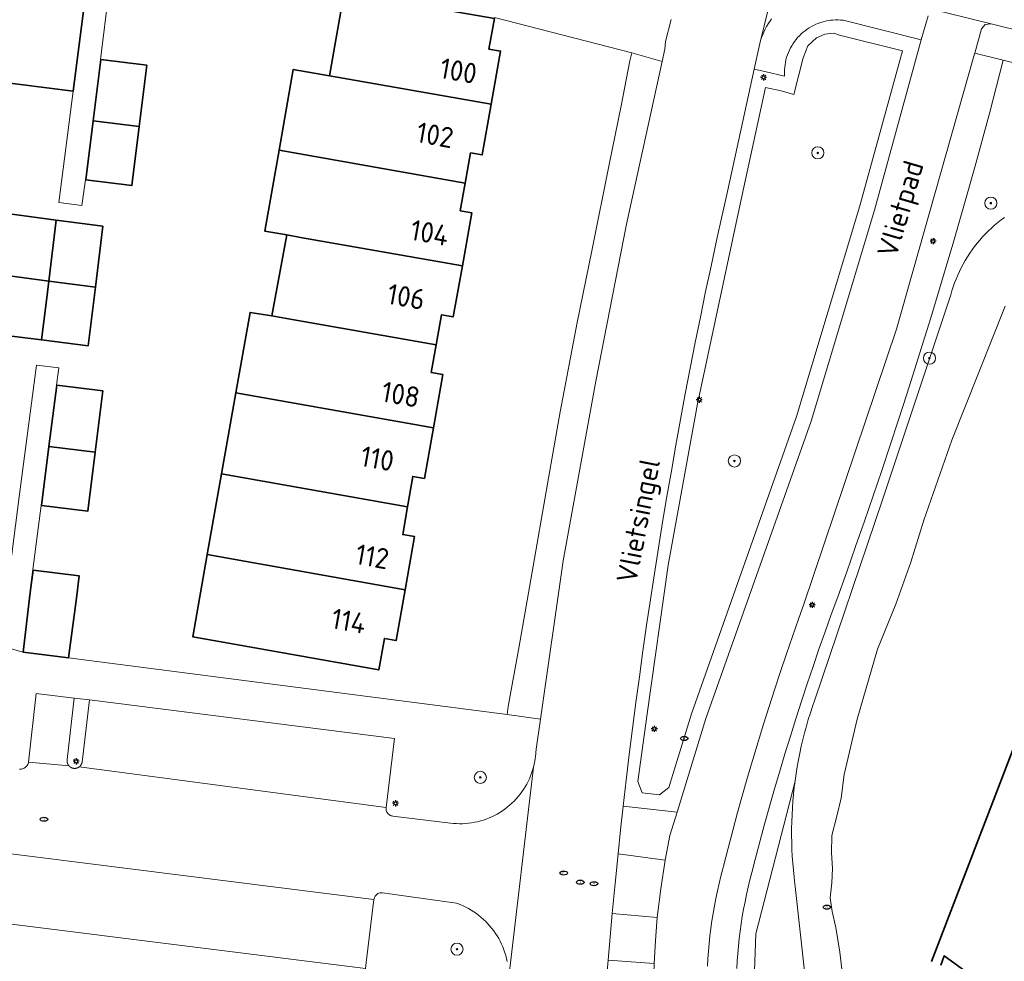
# Model space of a CAD drawing. Header units: metres. Extents: x 152610 to 160096, y 456114 to 462495.
# Tile 853 of 938: x 157882 to 157947, y 461695 to 461756. Entities that reach past the tile are written whole.
import ezdxf
from ezdxf.enums import TextEntityAlignment as Align

# ---------------------------------------------------------------- set-up
doc = ezdxf.new("R2010")
doc.units = ezdxf.units.M
doc.header["$LTSCALE"] = 0.5
doc.layers.get('0').update_dxf_attribs({"linetype": 'CONTINUOUS'})
for name, color, linetype, lineweight in [('B-PV-GR-BOOM-S', 251, 'CONTINUOUS', 25), ('B-PV-IE-MEUBILAIR-S', 251, 'CONTINUOUS', 25), ('B-PV-OG-BEBOUWING-GV', 6, 'CONTINUOUS', 35), ('B-PV-OG-BEBOUWING-T18', 1, 'CONTINUOUS', 18), ('B-PV-OG-TERREIN_BEGROEID-GV', 251, 'CONTINUOUS', 18), ('B-PV-OG-TERREIN_OEVER-GV', 251, 'CONTINUOUS', 18), ('B-PV-OG-TOPOGRAFIE-T18', 1, 'CONTINUOUS', 18), ('B-PV-OG-WATER_MEER-GV', 251, 'CONTINUOUS', 18), ('B-PV-VH-GESLOTENVERHARDING_ASFALT-GV', 251, 'CONTINUOUS', 18), ('B-PV-VH-OPENVERHARDING_BETONSTRAATSTEEN-GV', 251, 'CONTINUOUS', 18), ('B-PV-VH-OPENVERHARDING_TEGEL-GV', 251, 'CONTINUOUS', 18)]:
    doc.layers.add(name, color=color, linetype=linetype, lineweight=lineweight)
doc.styles.add('NLCS-ISO', font='NLCS-ISO.ttf')
doc.styles.add('NLCS-ISO-M750-T18', font='NLCS-ISO.ttf', dxfattribs={"height": 1.35})

# ---------------------------------------------------------------- blocks, each defined once
blk = doc.blocks.new('SIE-MEUBILAIR_PAAL_LICHTMAST-SO')
for points in [[(-0.62, 0), (-1, 0)], [(-0.71, 0.71), (-0.44, 0.44)], [(0, 1), (0, 0.62)], [(0.44, 0.44), (0.71, 0.71)], [(1, 0), (0.62, 0)], [(-0.71, -0.71), (-0.44, -0.44)], [(0, -0.62), (0, -1)], [(0.44, -0.44), (0.71, -0.71)]]:
    blk.add_lwpolyline(points)
blk.add_circle((0, 0), 0.5)
blk = doc.blocks.new('SIE-MEUBILAIR_PUT_RIOOLPUT-SO')
blk.add_ellipse((0, 0), major_axis=(1.25, 0), ratio=0.54)
at = {"style": 'NLCS-ISO'}
blk.add_text('ri', height=0.75, dxfattribs=at).set_placement((-0.04, 0.07), align=Align.MIDDLE_CENTER)
blk = doc.blocks.new('SGR-BOOM_GBKN-SO')
at = {"linetype": 'ByBlock', "lineweight": 18}
h = blk.add_hatch(color=0, dxfattribs=at)
h.dxf.hatch_style = 1
edge = h.paths.add_edge_path()
edge.add_arc((0, 0), 0.25, 0, 360)
at = {"color": 0, "linetype": 'ByBlock', "lineweight": 18}
for radius in [2, 0.25]:
    blk.add_circle((0, 0), radius, dxfattribs=at)
at = {"color": 0, "linetype": 'ByBlock', "lineweight": 18, "style": 'NLCS-ISO'}
blk.add_attdef('SOORT', (2.5, 0), '', height=1.5, dxfattribs=at)

msp = doc.modelspace()

# ---------------------------------------------------------------- linework, layer by layer
at = {"layer": 'B-PV-OG-BEBOUWING-GV', "flags": 128}
for points in [[(157886.972, 461760.953), (157881.744, 461761.613), (157880.581, 461752.403), (157885.803, 461751.743)], [(157913.272, 461750.904), (157913.891, 461754.382), (157913.122, 461754.52), (157913.48, 461756.535), (157903.605, 461758.249), (157902.632, 461752.764)], [(157890.644, 461753.45), (157887.619, 461753.831), (157887.112, 461749.811), (157890.138, 461749.431)], [(157899.325, 461747.87), (157911.558, 461745.715), (157911.91, 461747.694), (157912.677, 461747.558), (157913.272, 461750.904), (157902.632, 461752.764), (157900.26, 461753.178)], [(157890.138, 461749.431), (157887.112, 461749.811), (157886.623, 461745.931), (157889.649, 461745.549)], [(157899.833, 461742.3), (157900.745, 461742.139), (157911.378, 461740.263), (157912, 461743.749), (157911.233, 461743.886), (157911.558, 461745.715), (157899.325, 461747.87), (157898.381, 461742.557)], [(157884.682, 461743.28), (157881.617, 461743.683), (157881.511, 461742.794), (157881.133, 461739.671), (157884.188, 461739.27)], [(157887.746, 461742.877), (157884.682, 461743.28), (157884.188, 461739.27), (157887.252, 461738.868)], [(157909.659, 461735.088), (157910.014, 461737.06), (157910.781, 461736.921), (157911.378, 461740.263), (157900.745, 461742.139), (157899.833, 461742.3), (157898.842, 461736.975), (157899.823, 461736.815)], [(157884.188, 461739.27), (157881.133, 461739.671), (157880.956, 461738.211), (157880.771, 461736.681), (157880.656, 461735.787), (157883.71, 461735.402), (157884.01, 461737.827)], [(157887.252, 461738.868), (157884.188, 461739.27), (157884.01, 461737.827), (157883.71, 461735.402), (157886.778, 461735.015)], [(157896.488, 461731.918), (157909.477, 461729.634), (157910.097, 461733.127), (157909.33, 461733.264), (157909.659, 461735.088), (157899.823, 461736.815), (157898.842, 461736.975), (157897.42, 461737.208)], [(157887.737, 461732.046), (157884.708, 461732.423), (157884.201, 461728.399), (157887.233, 461728.016)], [(157909.477, 461729.634), (157896.488, 461731.918), (157895.55, 461726.61), (157907.772, 461724.437), (157908.116, 461726.432), (157908.885, 461726.302)], [(157887.233, 461728.016), (157884.201, 461728.399), (157883.714, 461724.519), (157886.748, 461724.137)], [(157907.772, 461724.437), (157895.55, 461726.61), (157894.611, 461721.292), (157907.606, 461718.981), (157908.225, 461722.474), (157907.458, 461722.612)], [(157907.606, 461718.981), (157894.611, 461721.292), (157893.656, 461715.888), (157905.875, 461713.713), (157906.246, 461715.78), (157907.014, 461715.642)], [(157885.493, 461714.504), (157886.002, 461718.42), (157886.19, 461719.893), (157883.156, 461720.279), (157882.964, 461718.808), (157882.5, 461714.882)]]:
    msp.add_lwpolyline(points, close=True, dxfattribs=at)
for points in [[(157960.867, 461683.873), (157965.07, 461694.823), (157965.505, 461694.648), (157967.359, 461699.464), (157964.603, 461700.516), (157965.09, 461701.796), (157962.081, 461702.942), (157960.47, 461698.728), (157955.328, 461700.686), (157955.858, 461702.083), (157956.971, 461701.656), (157969.563, 461734.426), (157965.608, 461735.94), (157965.982, 461736.934), (157963.054, 461737.534), (157962.85, 461737.011), (157961.11, 461737.68), (157959.714, 461738.216), (157959.735, 461738.328), (157959.117, 461738.556), (157942.22, 461694.546)], [(157942.815, 461694.309), (157943.042, 461694.918), (157959.75, 461682.794)]]:
    msp.add_lwpolyline(points, dxfattribs=at)
at = {"layer": 'B-PV-OG-TERREIN_BEGROEID-GV', "flags": 128}
for points in [[(157936.233, 461756.427), (157936.067, 461756.435), (157935.9, 461756.434), (157935.735, 461756.426), (157935.569, 461756.409), (157935.405, 461756.385), (157935.242, 461756.352), (157935.081, 461756.312), (157934.922, 461756.264), (157934.765, 461756.209), (157934.611, 461756.146), (157934.461, 461756.076), (157934.314, 461755.998), (157934.171, 461755.914), (157934.032, 461755.822), (157933.898, 461755.725), (157933.768, 461755.62), (157933.644, 461755.51), (157933.525, 461755.394), (157933.412, 461755.272), (157933.305, 461755.145), (157933.204, 461755.013), (157933.11, 461754.877), (157933.022, 461754.736), (157932.941, 461754.59), (157932.867, 461754.441), (157932.801, 461754.289), (157932.742, 461754.134), (157932.69, 461753.976), (157932.647, 461753.816), (157932.611, 461753.654), (157932.582, 461753.49), (157932.562, 461753.325), (157932.549, 461753.159), (157932.545, 461752.993), (157932.549, 461752.827), (157932.554, 461752.737), (157931.248, 461753.044), (157930.548, 461753.207), (157928.8, 461745.158), (157928.449, 461743.603), (157928.08, 461741.93), (157927.719, 461740.256), (157927.365, 461738.579), (157927.02, 461736.902), (157926.682, 461735.222), (157926.352, 461733.541), (157926.03, 461731.859), (157925.716, 461730.174), (157925.409, 461728.489), (157925.111, 461726.802), (157924.82, 461725.114), (157924.537, 461723.424), (157924.262, 461721.733), (157923.995, 461720.041), (157923.736, 461718.348), (157923.485, 461716.653), (157923.242, 461714.958), (157923.007, 461713.261), (157922.779, 461711.563), (157922.56, 461709.864), (157922.348, 461708.164), (157922.145, 461706.463), (157921.949, 461704.761), (157925.484, 461704.369), (157927.379, 461710.52), (157934.298, 461730.065), (157938.471, 461743.937), (157941.535, 461755.126), (157936.398, 461756.412)], [(157936.155, 461755.442), (157935.795, 461755.555), (157935.206, 461755.503), (157934.648, 461755.25), (157934.08, 461754.724), (157933.785, 461753.945), (157933.154, 461751.536), (157932.325, 461751.764), (157931.31, 461752.002), (157929.777, 461744.946), (157926.829, 461731.206), (157924.901, 461720.6), (157923.524, 461710.821), (157922.901, 461706.369), (157923.189, 461705.63), (157924.328, 461705.503), (157924.938, 461705.991), (157926.429, 461710.834), (157933.347, 461730.376), (157937.51, 461744.213), (157940.301, 461754.404)], [(157935.206, 461755.503), (157935.795, 461755.555), (157936.155, 461755.442), (157940.301, 461754.404), (157937.51, 461744.213), (157933.347, 461730.376), (157926.429, 461710.834), (157924.938, 461705.991), (157924.328, 461705.503), (157923.189, 461705.63), (157922.901, 461706.369), (157923.524, 461710.821), (157924.901, 461720.6), (157926.829, 461731.206), (157929.777, 461744.946), (157931.31, 461752.002), (157932.325, 461751.764), (157933.154, 461751.536), (157933.785, 461753.945), (157934.08, 461754.724), (157934.648, 461755.25)], [(157869.949, 461698.268), (157866.358, 461698.774), (157865.333, 461694.404), (157865.765, 461694.295), (157866.316, 461694.189), (157904.129, 461684.076), (157900.565, 461685.49), (157897.733, 461687.893), (157896.245, 461690.032), (157898.849, 461692.914), (157904.98, 461693.864), (157904.982, 461693.884), (157905.007, 461694.085), (157870.17, 461698.444), (157869.974, 461698.469)], [(157923.977, 461694.421), (157920.953, 461694.646), (157920.691, 461691.731), (157920.657, 461691.353), (157920.56, 461690.271), (157920.552, 461690.185), (157920.222, 461685.59), (157921.605, 461685.511), (157922.79, 461685.454), (157924.387, 461685.378), (157924.306, 461686.021), (157924.233, 461686.665), (157924.168, 461687.308), (157924.111, 461687.953), (157924.061, 461688.599), (157924.02, 461689.245), (157923.986, 461689.891), (157923.961, 461690.538), (157923.944, 461691.185), (157923.934, 461691.832), (157923.933, 461692.48), (157923.94, 461693.127), (157923.954, 461693.774)]]:
    msp.add_lwpolyline(points, close=True, dxfattribs=at)
for points in [[(157950.926, 461752.782), (157946.929, 461753.782), (157946.487, 461752.08), (157946.038, 461750.38), (157945.581, 461748.682), (157945.116, 461746.987), (157944.644, 461745.293), (157944.164, 461743.602), (157943.676, 461741.913), (157943.18, 461740.225), (157942.677, 461738.541), (157942.166, 461736.859), (157941.648, 461735.178), (157941.122, 461733.501), (157940.588, 461731.826), (157940.046, 461730.153), (157939.497, 461728.482), (157938.941, 461726.815), (157938.376, 461725.149), (157937.805, 461723.486), (157937.225, 461721.826), (157936.639, 461720.169), (157936.044, 461718.514), (157935.619, 461717.345), (157935.213, 461716.211), (157934.814, 461715.075), (157934.423, 461713.936), (157934.039, 461712.795), (157933.663, 461711.65), (157933.295, 461710.504), (157932.934, 461709.355), (157932.581, 461708.204), (157932.235, 461707.05), (157931.898, 461705.894), (157931.567, 461704.736), (157931.245, 461703.576), (157930.93, 461702.413), (157930.623, 461701.249), (157930.402, 461700.389), (157930.278, 461699.914), (157930.163, 461699.437), (157930.054, 461698.958), (157929.954, 461698.477), (157929.862, 461697.995), (157929.777, 461697.512), (157929.701, 461697.027), (157929.632, 461696.541), (157929.571, 461696.053), (157929.519, 461695.565), (157929.474, 461695.076), (157929.437, 461694.587), (157929.408, 461694.097)], [(157930.535, 461692.738), (157930.675, 461696.376), (157933.24, 461706.393), (157933.248, 461706.453), (157933.313, 461706.903), (157933.385, 461707.352), (157933.466, 461707.8), (157933.554, 461708.246), (157933.65, 461708.691), (157933.754, 461709.134), (157933.866, 461709.575), (157933.986, 461710.014), (157934.113, 461710.45), (157934.247, 461710.885), (157934.39, 461711.317), (157934.54, 461711.746), (157938.984, 461724.886), (157943.438, 461738.232), (157943.473, 461738.361), (157943.55, 461738.625), (157943.635, 461738.886), (157943.727, 461739.144), (157943.827, 461739.4), (157943.934, 461739.652), (157944.049, 461739.902), (157944.17, 461740.148), (157944.299, 461740.39), (157944.435, 461740.628), (157944.578, 461740.863), (157944.728, 461741.093), (157944.884, 461741.318), (157945.047, 461741.539), (157945.216, 461741.755), (157945.391, 461741.967), (157945.573, 461742.172), (157945.76, 461742.373), (157945.953, 461742.568), (157946.152, 461742.757), (157946.356, 461742.941), (157946.565, 461743.118), (157946.78, 461743.289), (157946.999, 461743.454)], [(157936.449, 461670.466), (157933.258, 461699.479), (157933.235, 461699.65), (157933.18, 461700.102), (157933.133, 461700.554), (157933.094, 461701.007), (157933.063, 461701.461), (157933.04, 461701.915), (157933.025, 461702.37), (157933.017, 461702.825), (157933.018, 461703.28), (157933.027, 461703.734), (157933.044, 461704.189), (157933.069, 461704.643), (157933.102, 461705.097), (157933.143, 461705.55), (157933.192, 461706.002), (157933.24, 461706.393), (157930.675, 461696.376), (157930.535, 461692.738)]]:
    msp.add_lwpolyline(points, dxfattribs=at)
at = {"layer": 'B-PV-OG-TERREIN_OEVER-GV', "flags": 128}
for points in [[(157946.999, 461743.454), (157946.78, 461743.289), (157946.565, 461743.118), (157946.356, 461742.941), (157946.152, 461742.757), (157945.953, 461742.568), (157945.76, 461742.373), (157945.573, 461742.172), (157945.391, 461741.967), (157945.216, 461741.755), (157945.047, 461741.539), (157944.884, 461741.318), (157944.728, 461741.093), (157944.578, 461740.863), (157944.435, 461740.628), (157944.299, 461740.39), (157944.17, 461740.148), (157944.049, 461739.902), (157943.934, 461739.652), (157943.827, 461739.4), (157943.727, 461739.144), (157943.635, 461738.886), (157943.55, 461738.625), (157943.473, 461738.361), (157943.438, 461738.232), (157938.984, 461724.886), (157934.54, 461711.746), (157934.39, 461711.317), (157934.247, 461710.885), (157934.113, 461710.45), (157933.986, 461710.014), (157933.866, 461709.575), (157933.754, 461709.134), (157933.65, 461708.691), (157933.554, 461708.246), (157933.466, 461707.8), (157933.385, 461707.352), (157933.313, 461706.903), (157933.248, 461706.453), (157933.24, 461706.393), (157933.192, 461706.002), (157933.143, 461705.55), (157933.102, 461705.097), (157933.069, 461704.643), (157933.044, 461704.189), (157933.027, 461703.734), (157933.018, 461703.28), (157933.017, 461702.825), (157933.025, 461702.37), (157933.04, 461701.915), (157933.063, 461701.461), (157933.094, 461701.007), (157933.133, 461700.554), (157933.18, 461700.102), (157933.235, 461699.65), (157933.258, 461699.479), (157936.449, 461670.466)], [(157936.465, 461692.762), (157936.18, 461695.154), (157935.918, 461696.777), (157935.684, 461697.828), (157935.561, 461698.729), (157935.662, 461699.718), (157935.711, 461700.667), (157935.634, 461701.691), (157935.665, 461702.827), (157935.995, 461704.11), (157936.277, 461705.29), (157936.478, 461706.839), (157937.324, 461710.471), (157938.67, 461715.083), (157939.864, 461718.029), (157940.863, 461720.793), (157941.704, 461723.558), (157943.554, 461728.814), (157947.057, 461737.627)]]:
    msp.add_lwpolyline(points, dxfattribs=at)
at = {"layer": 'B-PV-OG-WATER_MEER-GV', "flags": 128}
for points in [[(157942.22, 461694.546), (157959.117, 461738.556)], [(157947.057, 461737.627), (157943.554, 461728.814), (157941.704, 461723.558), (157940.863, 461720.793), (157939.864, 461718.029), (157938.67, 461715.083), (157937.324, 461710.471), (157936.478, 461706.839), (157936.277, 461705.29), (157935.995, 461704.11), (157935.665, 461702.827), (157935.634, 461701.691), (157935.711, 461700.667), (157935.662, 461699.718), (157935.561, 461698.729), (157935.684, 461697.828), (157935.918, 461696.777), (157936.18, 461695.154), (157936.465, 461692.762)], [(157959.75, 461682.794), (157943.042, 461694.918), (157942.815, 461694.309)]]:
    msp.add_lwpolyline(points, dxfattribs=at)
at = {"layer": 'B-PV-VH-GESLOTENVERHARDING_ASFALT-GV', "flags": 128}
for points in [[(157920.691, 461691.731), (157920.953, 461694.646), (157921.086, 461696.18), (157921.225, 461697.713), (157921.413, 461699.674), (157921.611, 461701.634), (157921.777, 461703.198), (157921.949, 461704.761), (157922.145, 461706.463), (157922.348, 461708.164), (157922.56, 461709.864), (157922.779, 461711.563), (157923.007, 461713.261), (157923.242, 461714.958), (157923.485, 461716.653), (157923.736, 461718.348), (157923.995, 461720.041), (157924.262, 461721.733), (157924.537, 461723.424), (157924.82, 461725.114), (157925.111, 461726.802), (157925.409, 461728.489), (157925.716, 461730.174), (157926.03, 461731.859), (157926.352, 461733.541), (157926.682, 461735.222), (157927.02, 461736.902), (157927.365, 461738.579), (157927.719, 461740.256), (157928.08, 461741.93), (157928.449, 461743.603), (157928.8, 461745.158), (157930.548, 461753.207), (157930.878, 461754.685), (157930.927, 461754.886), (157932.852, 461762.775)], [(157927.482, 461694.238), (157927.511, 461694.737), (157927.549, 461695.234), (157927.595, 461695.732), (157927.648, 461696.228), (157927.71, 461696.723), (157927.779, 461697.218), (157927.856, 461697.711), (157927.942, 461698.203), (157928.035, 461698.693), (157928.136, 461699.182), (157928.245, 461699.669), (157928.361, 461700.155), (157928.486, 461700.638), (157928.534, 461700.818), (157928.837, 461701.992), (157929.148, 461703.164), (157929.466, 461704.334), (157929.793, 461705.502), (157930.126, 461706.668), (157930.468, 461707.832), (157930.817, 461708.993), (157931.174, 461710.152), (157931.539, 461711.309), (157931.911, 461712.463), (157932.291, 461713.614), (157932.678, 461714.764), (157933.073, 461715.91), (157933.476, 461717.054), (157933.828, 461718.036), (157939.906, 461736.114), (157944.993, 461754.048), (157945.049, 461754.251), (157945.491, 461755.847), (157945.743, 461756.141), (157946.127, 461756.185), (157941.695, 461757.28)], [(157925.093, 461756.462), (157924.728, 461755.017), (157924.677, 461754.521), (157924.497, 461753.693), (157922.174, 461743.003), (157920.143, 461732.695), (157918.002, 461720.879), (157916.515, 461710.482), (157916.234, 461708.514), (157916.172, 461707.992), (157916.161, 461707.903), (157916.129, 461707.706), (157916.09, 461707.51), (157916.043, 461707.316), (157914.407, 461693.336)], [(157941.987, 461756.706), (157941.535, 461755.126), (157938.471, 461743.937), (157934.298, 461730.065), (157927.379, 461710.52), (157925.484, 461704.369), (157925.01, 461702.829), (157924.85, 461702.022), (157924.703, 461701.213), (157924.412, 461699.33), (157924.189, 461697.438), (157924.061, 461695.931), (157923.977, 461694.421)]]:
    msp.add_lwpolyline(points, dxfattribs=at)
at = {"layer": 'B-PV-VH-OPENVERHARDING_BETONSTRAATSTEEN-GV', "flags": 128}
for points in [[(157932.852, 461762.775), (157930.927, 461754.886), (157930.982, 461755.078), (157931.045, 461755.268), (157931.116, 461755.455), (157931.194, 461755.639), (157931.279, 461755.82), (157931.371, 461755.997), (157931.47, 461756.171), (157931.577, 461756.34), (157931.69, 461756.505)], [(157941.695, 461757.28), (157946.127, 461756.185), (157954.805, 461754.03)], [(157914.407, 461693.336), (157916.043, 461707.316), (157915.989, 461707.124), (157915.926, 461706.935), (157915.857, 461706.748), (157915.779, 461706.564), (157915.695, 461706.383), (157915.603, 461706.206), (157915.504, 461706.032), (157915.398, 461705.863), (157915.286, 461705.698), (157915.167, 461705.538), (157915.042, 461705.382), (157914.911, 461705.232), (157914.773, 461705.087), (157914.63, 461704.948), (157914.482, 461704.815), (157914.328, 461704.687), (157914.17, 461704.566), (157914.006, 461704.451), (157913.839, 461704.343), (157913.667, 461704.242), (157913.491, 461704.148), (157913.311, 461704.061), (157913.128, 461703.981), (157912.942, 461703.909), (157912.754, 461703.844), (157912.563, 461703.786), (157912.369, 461703.737), (157912.174, 461703.695), (157911.977, 461703.661), (157911.78, 461703.635), (157911.581, 461703.617), (157911.381, 461703.607), (157911.182, 461703.604), (157910.983, 461703.61), (157910.783, 461703.624), (157910.585, 461703.646), (157906.807, 461704.106), (157906.755, 461704.114), (157906.694, 461704.131), (157906.636, 461704.155), (157906.581, 461704.186), (157906.53, 461704.224), (157906.485, 461704.268), (157906.446, 461704.318), (157906.413, 461704.372), (157906.387, 461704.43), (157906.369, 461704.49), (157906.358, 461704.553), (157906.356, 461704.616), (157906.361, 461704.679), (157886.189, 461707.341), (157886.182, 461707.336), (157886.175, 461707.331), (157886.168, 461707.326), (157886.161, 461707.321), (157886.153, 461707.316), (157886.146, 461707.312), (157886.138, 461707.307), (157886.131, 461707.303), (157886.123, 461707.299), (157886.115, 461707.295), (157886.108, 461707.291), (157886.1, 461707.287), (157886.092, 461707.284), (157886.084, 461707.28), (157886.076, 461707.277), (157886.068, 461707.273), (157886.06, 461707.27), (157886.052, 461707.267), (157886.043, 461707.265), (157886.035, 461707.262), (157886.027, 461707.26), (157886.018, 461707.257), (157886.01, 461707.255), (157886.002, 461707.253), (157885.993, 461707.251), (157885.985, 461707.249), (157885.976, 461707.248), (157885.967, 461707.246), (157885.959, 461707.245), (157885.95, 461707.244), (157885.942, 461707.243), (157885.933, 461707.242), (157885.924, 461707.241), (157885.916, 461707.241), (157885.907, 461707.24), (157885.898, 461707.24), (157885.889, 461707.24), (157885.881, 461707.24), (157885.872, 461707.24), (157885.863, 461707.24), (157885.855, 461707.241), (157885.846, 461707.242), (157885.842, 461707.242), (157885.837, 461707.242), (157885.829, 461707.243), (157885.82, 461707.245), (157885.812, 461707.246), (157885.803, 461707.247), (157885.794, 461707.249), (157885.786, 461707.251), (157885.777, 461707.252), (157885.769, 461707.254), (157885.761, 461707.257), (157885.752, 461707.259), (157885.744, 461707.261), (157885.736, 461707.264), (157885.727, 461707.267), (157885.719, 461707.27), (157885.711, 461707.273), (157885.703, 461707.276), (157885.695, 461707.279), (157885.687, 461707.282), (157885.679, 461707.286), (157885.671, 461707.29), (157885.663, 461707.294), (157885.655, 461707.298), (157885.648, 461707.302), (157885.64, 461707.306), (157885.633, 461707.31), (157885.625, 461707.315), (157885.618, 461707.32), (157885.611, 461707.324), (157885.604, 461707.329), (157885.597, 461707.334), (157885.589, 461707.34), (157885.583, 461707.345), (157885.576, 461707.35), (157885.569, 461707.356), (157885.563, 461707.361), (157885.556, 461707.367), (157885.549, 461707.373), (157885.543, 461707.379), (157885.537, 461707.385), (157885.531, 461707.391), (157885.525, 461707.398), (157885.519, 461707.404), (157882.851, 461707.649), (157882.846, 461707.62), (157882.828, 461707.556), (157882.803, 461707.494), (157882.77, 461707.436), (157882.731, 461707.382), (157882.685, 461707.333), (157882.634, 461707.29), (157882.579, 461707.253), (157882.519, 461707.224), (157882.456, 461707.201), (157882.391, 461707.187), (157882.325, 461707.18), (157882.258, 461707.181)], [(157870.534, 461703.027), (157905.566, 461698.619), (157905.573, 461698.667), (157905.589, 461698.727), (157905.612, 461698.786), (157905.643, 461698.84), (157905.68, 461698.891), (157905.723, 461698.936), (157905.772, 461698.975), (157905.826, 461699.008), (157905.883, 461699.034), (157905.943, 461699.052), (157906.005, 461699.063), (157906.067, 461699.065), (157906.13, 461699.06), (157910.995, 461698.38), (157911.051, 461698.36), (157911.24, 461698.287), (157911.425, 461698.207), (157911.607, 461698.12), (157911.786, 461698.025), (157911.96, 461697.924), (157912.131, 461697.815), (157912.297, 461697.7), (157912.458, 461697.578), (157912.615, 461697.451), (157912.766, 461697.317), (157912.912, 461697.177), (157913.052, 461697.031), (157913.187, 461696.881), (157913.315, 461696.724), (157913.437, 461696.563), (157913.552, 461696.398), (157913.661, 461696.227), (157913.763, 461696.053), (157913.859, 461695.875), (157913.946, 461695.693), (157914.027, 461695.507), (157914.1, 461695.319), (157914.166, 461695.128), (157914.224, 461694.935), (157914.275, 461694.739), (157914.317, 461694.541)]]:
    msp.add_lwpolyline(points, dxfattribs=at)
for points in [[(157885.863, 461711.86), (157883.366, 461712.168), (157882.851, 461707.649), (157885.519, 461707.404), (157885.513, 461707.411), (157885.508, 461707.417), (157885.502, 461707.424), (157885.497, 461707.431), (157885.491, 461707.438), (157885.486, 461707.444), (157885.481, 461707.452), (157885.476, 461707.459), (157885.471, 461707.466), (157885.467, 461707.473), (157885.462, 461707.481), (157885.458, 461707.488), (157885.453, 461707.496), (157885.449, 461707.503), (157885.445, 461707.511), (157885.441, 461707.519), (157885.438, 461707.527), (157885.434, 461707.535), (157885.43, 461707.543), (157885.427, 461707.551), (157885.424, 461707.559), (157885.421, 461707.567), (157885.418, 461707.575), (157885.415, 461707.583), (157885.413, 461707.592), (157885.41, 461707.6), (157885.408, 461707.608), (157885.405, 461707.617), (157885.403, 461707.625), (157885.402, 461707.634), (157885.4, 461707.642), (157885.398, 461707.651), (157885.397, 461707.659), (157885.396, 461707.668), (157885.394, 461707.677), (157885.393, 461707.685), (157885.392, 461707.694), (157885.392, 461707.703), (157885.391, 461707.711), (157885.391, 461707.72), (157885.391, 461707.729), (157885.391, 461707.738), (157885.391, 461707.746), (157885.391, 461707.755), (157885.391, 461707.764), (157885.392, 461707.772), (157885.392, 461707.781), (157885.393, 461707.79), (157885.394, 461707.798), (157885.395, 461707.807), (157885.397, 461707.815), (157885.398, 461707.824)], [(157886.857, 461711.738), (157885.863, 461711.86), (157885.398, 461707.824), (157885.397, 461707.815), (157885.395, 461707.807), (157885.394, 461707.798), (157885.393, 461707.79), (157885.392, 461707.781), (157885.392, 461707.772), (157885.391, 461707.764), (157885.391, 461707.755), (157885.391, 461707.746), (157885.391, 461707.738), (157885.391, 461707.729), (157885.391, 461707.72), (157885.391, 461707.711), (157885.392, 461707.703), (157885.392, 461707.694), (157885.393, 461707.685), (157885.394, 461707.677), (157885.396, 461707.668), (157885.397, 461707.659), (157885.398, 461707.651), (157885.4, 461707.642), (157885.402, 461707.634), (157885.403, 461707.625), (157885.405, 461707.617), (157885.408, 461707.608), (157885.41, 461707.6), (157885.413, 461707.592), (157885.415, 461707.583), (157885.418, 461707.575), (157885.421, 461707.567), (157885.424, 461707.559), (157885.427, 461707.551), (157885.43, 461707.543), (157885.434, 461707.535), (157885.438, 461707.527), (157885.441, 461707.519), (157885.445, 461707.511), (157885.449, 461707.503), (157885.453, 461707.496), (157885.458, 461707.488), (157885.462, 461707.481), (157885.467, 461707.473), (157885.471, 461707.466), (157885.476, 461707.459), (157885.481, 461707.452), (157885.486, 461707.444), (157885.491, 461707.438), (157885.497, 461707.431), (157885.502, 461707.424), (157885.508, 461707.417), (157885.513, 461707.411), (157885.519, 461707.404), (157885.525, 461707.398), (157885.531, 461707.391), (157885.537, 461707.385), (157885.543, 461707.379), (157885.549, 461707.373), (157885.556, 461707.367), (157885.563, 461707.361), (157885.569, 461707.356), (157885.576, 461707.35), (157885.583, 461707.345), (157885.589, 461707.34), (157885.597, 461707.334), (157885.604, 461707.329), (157885.611, 461707.324), (157885.618, 461707.32), (157885.625, 461707.315), (157885.633, 461707.31), (157885.64, 461707.306), (157885.648, 461707.302), (157885.655, 461707.298), (157885.663, 461707.294), (157885.671, 461707.29), (157885.679, 461707.286), (157885.687, 461707.282), (157885.695, 461707.279), (157885.703, 461707.276), (157885.711, 461707.273), (157885.719, 461707.27), (157885.727, 461707.267), (157885.736, 461707.264), (157885.744, 461707.261), (157885.752, 461707.259), (157885.761, 461707.257), (157885.769, 461707.254), (157885.777, 461707.252), (157885.786, 461707.251), (157885.794, 461707.249), (157885.803, 461707.247), (157885.812, 461707.246), (157885.82, 461707.245), (157885.829, 461707.243), (157885.837, 461707.242), (157885.842, 461707.242), (157885.846, 461707.242), (157885.855, 461707.241), (157885.863, 461707.24), (157885.872, 461707.24), (157885.881, 461707.24), (157885.889, 461707.24), (157885.898, 461707.24), (157885.907, 461707.24), (157885.916, 461707.241), (157885.924, 461707.241), (157885.933, 461707.242), (157885.942, 461707.243), (157885.95, 461707.244), (157885.959, 461707.245), (157885.967, 461707.246), (157885.976, 461707.248), (157885.985, 461707.249), (157885.993, 461707.251), (157886.002, 461707.253), (157886.01, 461707.255), (157886.018, 461707.257), (157886.027, 461707.26), (157886.035, 461707.262), (157886.043, 461707.265), (157886.052, 461707.267), (157886.06, 461707.27), (157886.068, 461707.273), (157886.076, 461707.277), (157886.084, 461707.28), (157886.092, 461707.284), (157886.1, 461707.287), (157886.108, 461707.291), (157886.115, 461707.295), (157886.123, 461707.299), (157886.131, 461707.303), (157886.138, 461707.307), (157886.146, 461707.312), (157886.153, 461707.316), (157886.161, 461707.321), (157886.168, 461707.326), (157886.175, 461707.331), (157886.182, 461707.336), (157886.189, 461707.341), (157886.196, 461707.346), (157886.203, 461707.352), (157886.209, 461707.357), (157886.216, 461707.363), (157886.222, 461707.368), (157886.228, 461707.374), (157886.234, 461707.38), (157886.24, 461707.386), (157886.247, 461707.392), (157886.252, 461707.398), (157886.258, 461707.404), (157886.264, 461707.411), (157886.269, 461707.417), (157886.275, 461707.424), (157886.28, 461707.43), (157886.285, 461707.437), (157886.291, 461707.444), (157886.295, 461707.451), (157886.3, 461707.458), (157886.305, 461707.465), (157886.31, 461707.472), (157886.314, 461707.479), (157886.319, 461707.487), (157886.323, 461707.494), (157886.327, 461707.501), (157886.331, 461707.509), (157886.335, 461707.517), (157886.338, 461707.524), (157886.342, 461707.532), (157886.345, 461707.54), (157886.349, 461707.548), (157886.352, 461707.556), (157886.355, 461707.563), (157886.358, 461707.572), (157886.361, 461707.58), (157886.363, 461707.588), (157886.366, 461707.596), (157886.368, 461707.604), (157886.37, 461707.612), (157886.372, 461707.621), (157886.374, 461707.629), (157886.376, 461707.637), (157886.378, 461707.646), (157886.379, 461707.654)], [(157906.906, 461709.201), (157886.857, 461711.738), (157886.379, 461707.654), (157886.378, 461707.646), (157886.376, 461707.637), (157886.374, 461707.629), (157886.372, 461707.621), (157886.37, 461707.612), (157886.368, 461707.604), (157886.366, 461707.596), (157886.363, 461707.588), (157886.361, 461707.58), (157886.358, 461707.572), (157886.355, 461707.563), (157886.352, 461707.556), (157886.349, 461707.548), (157886.345, 461707.54), (157886.342, 461707.532), (157886.338, 461707.524), (157886.335, 461707.517), (157886.331, 461707.509), (157886.327, 461707.501), (157886.323, 461707.494), (157886.319, 461707.487), (157886.314, 461707.479), (157886.31, 461707.472), (157886.305, 461707.465), (157886.3, 461707.458), (157886.295, 461707.451), (157886.291, 461707.444), (157886.285, 461707.437), (157886.28, 461707.43), (157886.275, 461707.424), (157886.269, 461707.417), (157886.264, 461707.411), (157886.258, 461707.404), (157886.252, 461707.398), (157886.247, 461707.392), (157886.24, 461707.386), (157886.234, 461707.38), (157886.228, 461707.374), (157886.222, 461707.368), (157886.216, 461707.363), (157886.209, 461707.357), (157886.203, 461707.352), (157886.196, 461707.346), (157886.189, 461707.341), (157906.361, 461704.679)], [(157905.007, 461694.085), (157905.056, 461694.482), (157905.566, 461698.619), (157870.534, 461703.027), (157869.974, 461698.469), (157870.17, 461698.444)], [(157924.703, 461701.213), (157921.611, 461701.634), (157921.413, 461699.674), (157921.225, 461697.713), (157924.189, 461697.438), (157924.412, 461699.33)]]:
    msp.add_lwpolyline(points, close=True, dxfattribs=at)
at = {"layer": 'B-PV-VH-OPENVERHARDING_TEGEL-GV', "flags": 128}
for points in [[(157888.719, 461762.541), (157887.201, 461762.79), (157886.972, 461760.953), (157885.803, 461751.743), (157884.859, 461744.433), (157886.365, 461744.227), (157886.605, 461745.933), (157887.6, 461753.833), (157888.143, 461758.281)], [(157924.497, 461753.693), (157922.52, 461754.265), (157922.387, 461753.748), (157921.82, 461750.793), (157921.055, 461747.04), (157919.889, 461741.265), (157918.919, 461736.545), (157917.803, 461730.683), (157916.967, 461725.936), (157915.943, 461720.038), (157915.111, 461715.283), (157914.388, 461711.313), (157914.32, 461710.782), (157916.515, 461710.482), (157918.002, 461720.879), (157920.143, 461732.695), (157922.174, 461743.003)], [(157884.85, 461733.569), (157883.382, 461733.74), (157882.271, 461725.253), (157880.982, 461715.322), (157882.482, 461714.884), (157882.946, 461718.81), (157883.696, 461724.521), (157884.689, 461732.425)], [(157925.484, 461704.369), (157921.949, 461704.761), (157921.777, 461703.198), (157921.611, 461701.634), (157924.703, 461701.213), (157924.85, 461702.022), (157925.01, 461702.829)], [(157924.189, 461697.438), (157921.225, 461697.713), (157921.086, 461696.18), (157920.953, 461694.646), (157923.977, 461694.421), (157924.061, 461695.931)]]:
    msp.add_lwpolyline(points, close=True, dxfattribs=at)
for points in [[(157913.489, 461756.59), (157922.52, 461754.265), (157924.497, 461753.693), (157924.677, 461754.521), (157924.728, 461755.017), (157925.093, 461756.462)], [(157931.69, 461756.505), (157931.577, 461756.34), (157931.47, 461756.171), (157931.371, 461755.997), (157931.279, 461755.82), (157931.194, 461755.639), (157931.116, 461755.455), (157931.045, 461755.268), (157930.982, 461755.078), (157930.927, 461754.886), (157930.878, 461754.685), (157930.548, 461753.207), (157931.248, 461753.044), (157932.554, 461752.737), (157932.549, 461752.827), (157932.545, 461752.993), (157932.549, 461753.159), (157932.562, 461753.325), (157932.582, 461753.49), (157932.611, 461753.654), (157932.647, 461753.816), (157932.69, 461753.976), (157932.742, 461754.134), (157932.801, 461754.289), (157932.867, 461754.441), (157932.941, 461754.59), (157933.022, 461754.736), (157933.11, 461754.877), (157933.204, 461755.013), (157933.305, 461755.145), (157933.412, 461755.272), (157933.525, 461755.394), (157933.644, 461755.51), (157933.768, 461755.62), (157933.898, 461755.725), (157934.032, 461755.822), (157934.171, 461755.914), (157934.314, 461755.998), (157934.461, 461756.076), (157934.611, 461756.146), (157934.765, 461756.209), (157934.922, 461756.264), (157935.081, 461756.312), (157935.242, 461756.352), (157935.405, 461756.385), (157935.569, 461756.409), (157935.735, 461756.426), (157935.9, 461756.434), (157936.067, 461756.435), (157936.233, 461756.427), (157936.398, 461756.412), (157941.535, 461755.126), (157941.987, 461756.706)], [(157954.805, 461754.03), (157946.127, 461756.185), (157945.743, 461756.141), (157945.491, 461755.847), (157945.049, 461754.251), (157946.929, 461753.782), (157950.926, 461752.782)], [(157929.408, 461694.097), (157929.437, 461694.587), (157929.474, 461695.076), (157929.519, 461695.565), (157929.571, 461696.053), (157929.632, 461696.541), (157929.701, 461697.027), (157929.777, 461697.512), (157929.862, 461697.995), (157929.954, 461698.477), (157930.054, 461698.958), (157930.163, 461699.437), (157930.278, 461699.914), (157930.402, 461700.389), (157930.623, 461701.249), (157930.93, 461702.413), (157931.245, 461703.576), (157931.567, 461704.736), (157931.898, 461705.894), (157932.235, 461707.05), (157932.581, 461708.204), (157932.934, 461709.355), (157933.295, 461710.504), (157933.663, 461711.65), (157934.039, 461712.795), (157934.423, 461713.936), (157934.814, 461715.075), (157935.213, 461716.211), (157935.619, 461717.345), (157936.044, 461718.514), (157936.639, 461720.169), (157937.225, 461721.826), (157937.805, 461723.486), (157938.376, 461725.149), (157938.941, 461726.815), (157939.497, 461728.482), (157940.046, 461730.153), (157940.588, 461731.826), (157941.122, 461733.501), (157941.648, 461735.178), (157942.166, 461736.859), (157942.677, 461738.541), (157943.18, 461740.225), (157943.676, 461741.913), (157944.164, 461743.602), (157944.644, 461745.293), (157945.116, 461746.987), (157945.581, 461748.682), (157946.038, 461750.38), (157946.487, 461752.08), (157946.929, 461753.782), (157945.049, 461754.251), (157944.993, 461754.048), (157939.906, 461736.114), (157933.828, 461718.036), (157933.476, 461717.054), (157933.073, 461715.91), (157932.678, 461714.764), (157932.291, 461713.614), (157931.911, 461712.463), (157931.539, 461711.309), (157931.174, 461710.152), (157930.817, 461708.993), (157930.468, 461707.832), (157930.126, 461706.668), (157929.793, 461705.502), (157929.466, 461704.334), (157929.148, 461703.164), (157928.837, 461701.992), (157928.534, 461700.818), (157928.486, 461700.638), (157928.361, 461700.155), (157928.245, 461699.669), (157928.136, 461699.182), (157928.035, 461698.693), (157927.942, 461698.203), (157927.856, 461697.711), (157927.779, 461697.218), (157927.71, 461696.723), (157927.648, 461696.228), (157927.595, 461695.732), (157927.549, 461695.234), (157927.511, 461694.737), (157927.482, 461694.238)], [(157882.258, 461707.181), (157882.325, 461707.18), (157882.391, 461707.187), (157882.456, 461707.201), (157882.519, 461707.224), (157882.579, 461707.253), (157882.634, 461707.29), (157882.685, 461707.333), (157882.731, 461707.382), (157882.77, 461707.436), (157882.803, 461707.494), (157882.828, 461707.556), (157882.846, 461707.62), (157882.851, 461707.649), (157883.366, 461712.168), (157885.863, 461711.86), (157886.857, 461711.738), (157906.906, 461709.201), (157906.361, 461704.679), (157906.356, 461704.616), (157906.358, 461704.553), (157906.369, 461704.49), (157906.387, 461704.43), (157906.413, 461704.372), (157906.446, 461704.318), (157906.485, 461704.268), (157906.53, 461704.224), (157906.581, 461704.186), (157906.636, 461704.155), (157906.694, 461704.131), (157906.755, 461704.114), (157906.807, 461704.106), (157910.585, 461703.646), (157910.783, 461703.624), (157910.983, 461703.61), (157911.182, 461703.604), (157911.381, 461703.607), (157911.581, 461703.617), (157911.78, 461703.635), (157911.977, 461703.661), (157912.174, 461703.695), (157912.369, 461703.737), (157912.563, 461703.786), (157912.754, 461703.844), (157912.942, 461703.909), (157913.128, 461703.981), (157913.311, 461704.061), (157913.491, 461704.148), (157913.667, 461704.242), (157913.839, 461704.343), (157914.006, 461704.451), (157914.17, 461704.566), (157914.328, 461704.687), (157914.482, 461704.815), (157914.63, 461704.948), (157914.773, 461705.087), (157914.911, 461705.232), (157915.042, 461705.382), (157915.167, 461705.538), (157915.286, 461705.698), (157915.398, 461705.863), (157915.504, 461706.032), (157915.603, 461706.206), (157915.695, 461706.383), (157915.779, 461706.564), (157915.857, 461706.748), (157915.926, 461706.935), (157915.989, 461707.124), (157916.043, 461707.316), (157916.09, 461707.51), (157916.129, 461707.706), (157916.161, 461707.903), (157916.172, 461707.992), (157916.234, 461708.514), (157916.515, 461710.482), (157914.32, 461710.782), (157885.493, 461714.504), (157882.5, 461714.882), (157882.482, 461714.884), (157880.982, 461715.322)], [(157914.317, 461694.541), (157914.275, 461694.739), (157914.224, 461694.935), (157914.166, 461695.128), (157914.1, 461695.319), (157914.027, 461695.507), (157913.946, 461695.693), (157913.859, 461695.875), (157913.763, 461696.053), (157913.661, 461696.227), (157913.552, 461696.398), (157913.437, 461696.563), (157913.315, 461696.724), (157913.187, 461696.881), (157913.052, 461697.031), (157912.912, 461697.177), (157912.766, 461697.317), (157912.615, 461697.451), (157912.458, 461697.578), (157912.297, 461697.7), (157912.131, 461697.815), (157911.96, 461697.924), (157911.786, 461698.025), (157911.607, 461698.12), (157911.425, 461698.207), (157911.24, 461698.287), (157911.051, 461698.36), (157910.995, 461698.38), (157906.13, 461699.06), (157906.067, 461699.065), (157906.005, 461699.063), (157905.943, 461699.052), (157905.883, 461699.034), (157905.826, 461699.008), (157905.772, 461698.975), (157905.723, 461698.936), (157905.68, 461698.891), (157905.643, 461698.84), (157905.612, 461698.786), (157905.589, 461698.727), (157905.573, 461698.667), (157905.566, 461698.619), (157905.056, 461694.482)]]:
    msp.add_lwpolyline(points, dxfattribs=at)

# ---------------------------------------------------------------- block references
at = {"layer": 'B-PV-GR-BOOM-S', "xscale": 0.2, "yscale": 0.2, "zscale": 0.2}
for p in [(157934.737, 461747.693), (157946.11, 461744.391), (157942.075, 461734.2), (157929.257, 461727.446), (157912.555, 461706.649), (157911.023, 461695.355)]:
    msp.add_blockref('SGR-BOOM_GBKN-SO', p, dxfattribs=at)
at = {"layer": 'B-PV-IE-MEUBILAIR-S', "xscale": 0.2, "yscale": 0.2, "zscale": 0.2}
for name, p in [('SIE-MEUBILAIR_PAAL_LICHTMAST-SO', (157931.171, 461752.659)), ('SIE-MEUBILAIR_PAAL_LICHTMAST-SO', (157942.313, 461741.896)), ('SIE-MEUBILAIR_PAAL_LICHTMAST-SO', (157926.946, 461731.473)), ('SIE-MEUBILAIR_PAAL_LICHTMAST-SO', (157934.368, 461717.989)), ('SIE-MEUBILAIR_PAAL_LICHTMAST-SO', (157923.991, 461709.838)), ('SIE-MEUBILAIR_PUT_RIOOLPUT-SO', (157925.963, 461709.204)), ('SIE-MEUBILAIR_PAAL_LICHTMAST-SO', (157885.988, 461707.705)), ('SIE-MEUBILAIR_PAAL_LICHTMAST-SO', (157906.976, 461704.945)), ('SIE-MEUBILAIR_PUT_RIOOLPUT-SO', (157883.87, 461703.899)), ('SIE-MEUBILAIR_PUT_RIOOLPUT-SO', (157918.037, 461700.358)), ('SIE-MEUBILAIR_PUT_RIOOLPUT-SO', (157919.124, 461699.759)), ('SIE-MEUBILAIR_PUT_RIOOLPUT-SO', (157920.023, 461699.659)), ('SIE-MEUBILAIR_PUT_RIOOLPUT-SO', (157935.332, 461698.119))]:
    msp.add_blockref(name, p, dxfattribs=at)

# ---------------------------------------------------------------- texts
at = {"layer": 'B-PV-OG-BEBOUWING-T18', "style": 'NLCS-ISO-M750-T18'}
for s, rotation, p in [('100', 349.9, (157911.12, 461753.081)), ('102', 349.9, (157909.579, 461748.865)), ('104', 349.9, (157909.228, 461742.445)), ('106', 349.9, (157907.683, 461738.238)), ('108', 349.9, (157907.325, 461731.817)), ('110', 349.9, (157905.789, 461727.598)), ('112', 350, (157905.454, 461721.164)), ('114', 350, (157903.908, 461716.924))]:
    msp.add_text(s, height=1.35, rotation=rotation, dxfattribs=at).set_placement(p, align=Align.MIDDLE)
at = {"layer": 'B-PV-OG-TOPOGRAFIE-T18', "style": 'NLCS-ISO-M750-T18'}
for s, rotation, p in [('Vlietpad', 73.7, (157940.35, 461743.963)), ('Vlietsingel', 78.9, (157923.13, 461723.475))]:
    msp.add_text(s, height=1.35, rotation=rotation, dxfattribs=at).set_placement(p, align=Align.MIDDLE)

doc.saveas('drawing.dxf')
